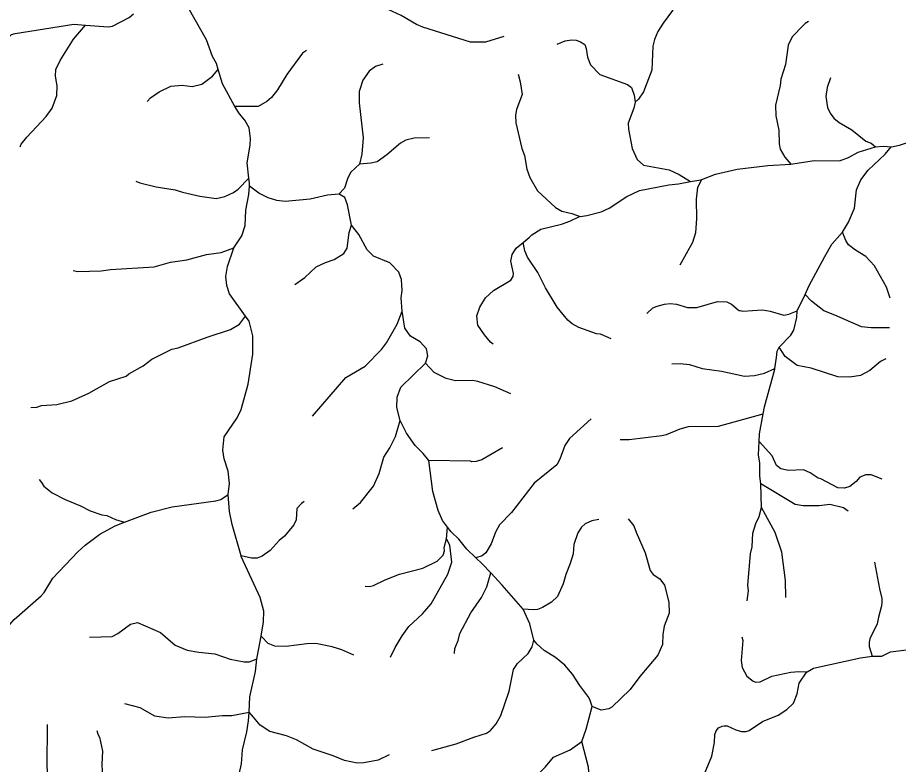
# Model space of a CAD drawing. Extents: x 500 to 555.2, y 9115.7 to 9171.
# Drawn here: x 507.19 to 513.43, y 9161.51 to 9166.8 of the extents above; entities that cross this region are included whole.
import ezdxf

# ---------------------------------------------------------------- set-up
doc = ezdxf.new("R2010")
doc.units = 0
doc.header["$LTSCALE"] = 0.064
doc.layers.add('7', color=7, linetype='Continuous', lineweight=25)

msp = doc.modelspace()

# ---------------------------------------------------------------- linework, layer by layer
at = {"layer": '7'}
for p, q in [((512.712, 9164.7234), (512.7675, 9164.8397)), ((512.4585, 9163.3308), (512.4527, 9163.497))]:
    msp.add_line(p, q, dxfattribs=at)
for points in [[(510.6323, 9166.6683), (510.5014, 9166.6292), (510.3954, 9166.628), (510.0586, 9166.7342), (510.0126, 9166.7538), (509.9044, 9166.8177), (509.8113, 9166.8591), (509.7207, 9166.8803), (509.6413, 9166.8886), (509.4117, 9166.8915), (509.3225, 9166.9255), (509.2416, 9166.9763), (509.188, 9167.0206), (509.1342, 9167.0893), (509.1021, 9167.1571), (509.0865, 9167.2376), (509.0426, 9167.3577), (509.0057, 9167.4295), (508.9622, 9167.4921), (508.8769, 9167.5808), (508.8198, 9167.6219)], [(508.6071, 9166.4352), (508.5947, 9166.4762), (508.5675, 9166.5269), (508.5243, 9166.6458), (508.3944, 9166.8728), (508.295, 9167.0325)], [(511.9982, 9166.9807), (511.9021, 9166.9185), (511.8274, 9166.8537), (511.7606, 9166.7639), (511.7232, 9166.7038), (511.6988, 9166.647), (511.6871, 9166.5986), (511.6819, 9166.4299), (511.6212, 9166.277), (511.587, 9166.2231), (511.5618, 9166.2035)], [(507.6657, 9166.749), (507.8298, 9166.7361), (507.8569, 9166.7423), (507.9761, 9166.8034), (508.007, 9166.8296)], [(507.0334, 9166.6584), (507.1031, 9166.6573), (507.1232, 9166.6645), (507.1427, 9166.6815), (507.1685, 9166.6902), (507.5838, 9166.7555), (507.6657, 9166.749)], [(507.203, 9165.8861), (507.2114, 9165.9044), (507.2518, 9165.9554), (507.3883, 9166.1003), (507.4298, 9166.1598), (507.4632, 9166.2512), (507.4663, 9166.3178), (507.4532, 9166.3874), (507.4555, 9166.4343), (507.488, 9166.4993), (507.5808, 9166.6502), (507.6657, 9166.749)], [(512.7908, 9166.7746), (512.7681, 9166.7603), (512.7559, 9166.7487), (512.6768, 9166.6666), (512.6484, 9166.6071), (512.6284, 9166.4693), (512.5956, 9166.367), (512.5905, 9166.3212), (512.5578, 9166.1827), (512.5611, 9166.1051), (512.5808, 9166.0055), (512.5841, 9165.9084), (512.5908, 9165.8703), (512.6243, 9165.812), (512.6659, 9165.763)], [(511.0098, 9166.6143), (511.0673, 9166.6378), (511.1105, 9166.6442), (511.1444, 9166.6423), (511.1764, 9166.631), (511.2062, 9166.6107), (511.2161, 9166.583), (511.2249, 9166.5214), (511.2457, 9166.4673), (511.3114, 9166.3996), (511.508, 9166.3291), (511.536, 9166.3076), (511.5569, 9166.2528), (511.5618, 9166.2035)], [(509.2325, 9166.5685), (509.2047, 9166.5491), (509.0937, 9166.3992), (509.0266, 9166.2904), (508.9844, 9166.235), (508.9529, 9166.2066), (508.8915, 9166.1721), (508.7243, 9166.1723)], [(508.1038, 9166.2066), (508.1281, 9166.2334), (508.1892, 9166.2763), (508.2717, 9166.3161), (508.3527, 9166.3243), (508.422, 9166.3129), (508.491, 9166.3302), (508.5668, 9166.3865), (508.6071, 9166.4352)], [(508.7243, 9166.1723), (508.6381, 9166.3329), (508.6071, 9166.4352)], [(509.774, 9166.471), (509.7228, 9166.4552), (509.6766, 9166.4235), (509.6335, 9166.3577), (509.6053, 9166.2778), (509.6053, 9166.1985), (509.6347, 9165.9504), (509.6246, 9165.8343), (509.6089, 9165.7638)], [(510.7346, 9166.4009), (510.7486, 9166.3462), (510.7616, 9166.2582), (510.7224, 9166.1505), (510.7158, 9166.1117), (510.716, 9166.056), (510.7584, 9165.875), (510.7781, 9165.8251), (510.796, 9165.7279), (510.8158, 9165.6683), (510.8712, 9165.5736), (510.9984, 9165.4563), (511.0433, 9165.4298), (511.1137, 9165.4141), (511.1731, 9165.3933)], [(512.9481, 9166.3749), (512.9236, 9166.3079), (512.9153, 9166.2426), (512.9264, 9166.1656), (512.9452, 9166.1253), (512.9719, 9166.0891), (513.0078, 9166.0591), (513.099, 9166.0078), (513.1982, 9165.9265), (513.2358, 9165.9121), (513.266, 9165.8871)], [(508.8255, 9165.664), (508.813, 9165.7736), (508.8343, 9165.8986), (508.8358, 9165.9445), (508.8279, 9166.0199), (508.7961, 9166.0749), (508.7584, 9166.12), (508.7243, 9166.1722), (508.7243, 9166.1723)], [(511.5618, 9166.2035), (511.553, 9166.1594), (511.5142, 9166.0536), (511.5146, 9166.0121), (511.5423, 9165.8756), (511.5769, 9165.7967), (511.6219, 9165.7568), (511.8039, 9165.7221), (511.8754, 9165.6912), (511.9562, 9165.6399)], [(510.1062, 9165.9506), (509.9962, 9165.9471), (509.9372, 9165.9325), (509.8988, 9165.9113), (509.8026, 9165.8293), (509.7348, 9165.7798), (509.6893, 9165.7698), (509.6089, 9165.7638)], [(513.3767, 9165.8854), (513.3797, 9165.8851), (513.4375, 9165.8976), (513.4994, 9165.9192), (513.5685, 9165.932)], [(512.6659, 9165.763), (512.8319, 9165.7895), (513.0112, 9165.786), (513.075, 9165.8095), (513.1444, 9165.8489), (513.266, 9165.8871)], [(513.0318, 9165.2826), (513.0754, 9165.3531), (513.1169, 9165.4511), (513.1317, 9165.5823), (513.1627, 9165.6512), (513.2135, 9165.7218), (513.3341, 9165.8345), (513.3767, 9165.8854)], [(513.266, 9165.8871), (513.2666, 9165.8873), (513.3204, 9165.8904), (513.3767, 9165.8854)], [(509.6089, 9165.7638), (509.5479, 9165.7074), (509.5264, 9165.6676), (509.5027, 9165.5944), (509.4634, 9165.5499)], [(512.0347, 9165.6556), (512.1327, 9165.6917), (512.2855, 9165.7289), (512.5038, 9165.7534), (512.6659, 9165.763)], [(508.0239, 9165.6436), (508.0513, 9165.6321), (508.1679, 9165.6028), (508.3017, 9165.5816), (508.3541, 9165.5645), (508.476, 9165.5368), (508.5934, 9165.5206), (508.6551, 9165.5342), (508.716, 9165.5626), (508.7485, 9165.5873), (508.8255, 9165.664)], [(508.8282, 9165.6081), (508.8294, 9165.6293), (508.8255, 9165.664)], [(508.7172, 9165.1711), (508.7748, 9165.2544), (508.7981, 9165.3295), (508.8035, 9165.4382), (508.8247, 9165.5484), (508.8282, 9165.6081)], [(509.4634, 9165.5499), (509.3816, 9165.5434), (509.2582, 9165.5154), (509.081, 9165.4979), (509.024, 9165.506), (508.9617, 9165.5258), (508.8954, 9165.5576), (508.8282, 9165.6081)], [(511.1731, 9165.3933), (511.22, 9165.3987), (511.3224, 9165.4244), (511.3777, 9165.4519), (511.5042, 9165.535), (511.594, 9165.5764), (511.8026, 9165.6173), (511.8696, 9165.6241), (511.9562, 9165.6399)], [(511.8818, 9165.0505), (511.9719, 9165.2117), (511.9934, 9165.2779), (511.9999, 9165.3757), (511.9968, 9165.5153), (512.0066, 9165.6004), (512.0347, 9165.6556)], [(511.9562, 9165.6399), (512.0274, 9165.6529), (512.0347, 9165.6556)], [(509.5519, 9165.3322), (509.5232, 9165.4748), (509.5051, 9165.5261), (509.4653, 9165.55), (509.4634, 9165.5499)], [(510.769, 9165.2081), (510.8113, 9165.2434), (510.8315, 9165.2621), (510.8946, 9165.3023), (511.0414, 9165.3377), (511.0993, 9165.3588), (511.1693, 9165.3929), (511.1731, 9165.3933)], [(509.1509, 9164.9112), (509.222, 9164.9604), (509.3019, 9165.035), (509.3685, 9165.0676), (509.4287, 9165.0878), (509.4983, 9165.1298), (509.5222, 9165.1684), (509.5361, 9165.2798), (509.5519, 9165.3322)], [(509.9106, 9164.7209), (509.9038, 9164.816), (509.9103, 9164.8678), (509.907, 9164.9459), (509.8884, 9164.9976), (509.8244, 9165.0632), (509.7078, 9165.1111), (509.662, 9165.1553), (509.6035, 9165.2647), (509.5519, 9165.3322)], [(512.7675, 9164.8397), (512.7974, 9164.9023), (512.9063, 9165.1086), (512.9581, 9165.1958), (513.0318, 9165.2826)], [(513.3714, 9164.813), (513.3442, 9164.8926), (513.259, 9165.0438), (513.198, 9165.1086), (513.1238, 9165.1542), (513.0745, 9165.1924), (513.0552, 9165.2216), (513.0318, 9165.2826)], [(507.579, 9165.0104), (507.6129, 9165.0032), (507.778, 9165.0073), (507.8436, 9165.017), (508.154, 9165.0349), (508.2701, 9165.0695), (508.3857, 9165.0861), (508.5253, 9165.1234), (508.6294, 9165.1373), (508.7172, 9165.1711)], [(508.8, 9164.6863), (508.6875, 9164.8453), (508.6681, 9164.9035), (508.6605, 9164.968), (508.672, 9165.0383), (508.7172, 9165.1711)], [(510.5559, 9164.488), (510.537, 9164.5025), (510.4944, 9164.5531), (510.4466, 9164.6223), (510.4402, 9164.6873), (510.4607, 9164.751), (510.5027, 9164.8168), (510.5576, 9164.869), (510.6824, 9164.9414), (510.6989, 9164.9673), (510.7009, 9164.9885), (510.6814, 9165.077), (510.6916, 9165.1243), (510.7204, 9165.1675), (510.769, 9165.2081)], [(511.393, 9164.5252), (511.3177, 9164.5576), (511.2889, 9164.5619), (511.1647, 9164.6065), (511.117, 9164.6309), (511.086, 9164.6568), (511.009, 9164.7503), (510.928, 9164.8864), (510.8732, 9164.9958), (510.7996, 9165.1052), (510.7811, 9165.1492), (510.769, 9165.2081)], [(511.6463, 9164.7061), (511.6877, 9164.7451), (511.7199, 9164.7572), (511.7704, 9164.771), (511.811, 9164.7758), (511.8563, 9164.7709), (511.934, 9164.7482), (512.0007, 9164.7464), (512.1459, 9164.7904), (512.2119, 9164.7886), (512.2461, 9164.7709), (512.2938, 9164.7308), (512.2983, 9164.7271), (512.3064, 9164.7252), (512.3269, 9164.722), (512.4633, 9164.7298), (512.4931, 9164.7271), (512.5192, 9164.7207), (512.6168, 9164.694), (512.6521, 9164.7012), (512.712, 9164.7234)], [(513.3659, 9164.6032), (513.2355, 9164.6037), (513.1673, 9164.6105), (512.9787, 9164.694), (512.9008, 9164.7232), (512.8135, 9164.7915), (512.7675, 9164.8397)], [(507.2792, 9164.0387), (507.3206, 9164.0419), (507.3554, 9164.0525), (507.463, 9164.0596), (507.5692, 9164.0858), (507.6899, 9164.1413), (507.8365, 9164.2228), (507.9559, 9164.2606), (507.9748, 9164.2771), (508.0751, 9164.3334), (508.1375, 9164.3808), (508.2788, 9164.4512), (508.3239, 9164.462), (508.5293, 9164.5381), (508.6937, 9164.5909), (508.7576, 9164.6303), (508.8, 9164.6863)], [(508.677, 9163.4221), (508.6882, 9163.4992), (508.6771, 9163.5869), (508.6494, 9163.6755), (508.6392, 9163.7354), (508.6494, 9163.8317), (508.7408, 9163.9656), (508.7705, 9164.0253), (508.8197, 9164.2033), (508.8522, 9164.4177), (508.8539, 9164.5463), (508.8259, 9164.6497), (508.8, 9164.6863)], [(509.2758, 9163.9784), (509.5126, 9164.2503), (509.6495, 9164.3315), (509.7639, 9164.4506), (509.8008, 9164.4976), (509.8759, 9164.6284), (509.9106, 9164.7209)], [(510.077, 9164.354), (510.0925, 9164.404), (510.0843, 9164.4537), (510.0393, 9164.5031), (509.971, 9164.5438), (509.9302, 9164.6004), (509.9106, 9164.7209)], [(512.584, 9164.4655), (512.6659, 9164.5513), (512.6865, 9164.5875), (512.7084, 9164.6769), (512.712, 9164.7234)], [(512.5524, 9164.3142), (512.5643, 9164.3922), (512.5696, 9164.4384), (512.584, 9164.4655)], [(513.3402, 9164.3843), (513.3017, 9164.3657), (513.2265, 9164.3015), (513.1609, 9164.2658), (513.0842, 9164.2543), (513, 9164.2561), (512.8104, 9164.3166), (512.7122, 9164.3365), (512.6267, 9164.4003), (512.584, 9164.4655)], [(509.8972, 9163.9462), (509.8723, 9164.0397), (509.8758, 9164.1126), (509.9008, 9164.1821), (510.077, 9164.354)], [(510.6819, 9164.1354), (510.5685, 9164.1863), (510.4479, 9164.2232), (510.409, 9164.2297), (510.2883, 9164.2281), (510.2225, 9164.2433), (510.1389, 9164.2865), (510.077, 9164.354)], [(511.8223, 9164.3481), (511.8826, 9164.3494), (511.9489, 9164.3426), (512.0389, 9164.3153), (512.1752, 9164.2951), (512.3386, 9164.2609), (512.4095, 9164.2658), (512.4802, 9164.2832), (512.5524, 9164.3142)], [(512.4699, 9163.9931), (512.4796, 9164.0442), (512.5397, 9164.2576), (512.552, 9164.3115), (512.5524, 9164.3142)], [(511.4571, 9163.8124), (511.5201, 9163.8124), (511.7519, 9163.8397), (511.7841, 9163.8478), (511.8824, 9163.8886), (511.9416, 9163.9033), (512.154, 9163.9071), (512.4699, 9163.9931)], [(512.4414, 9163.7985), (512.4432, 9163.8523), (512.4699, 9163.9931)], [(509.5617, 9163.3198), (509.6148, 9163.3649), (509.7089, 9163.4807), (509.7492, 9163.5714), (509.7825, 9163.6868), (509.825, 9163.7524), (509.8636, 9163.8324), (509.8972, 9163.9462)], [(510.1011, 9163.6642), (510.0612, 9163.713), (510.0045, 9163.7684), (509.9428, 9163.8579), (509.8972, 9163.9462)], [(511.2501, 9163.9583), (511.0966, 9163.8194), (511.0635, 9163.7688), (511.0295, 9163.6715), (511.0085, 9163.6318), (510.8474, 9163.5034), (510.6858, 9163.2943), (510.6018, 9163.2069), (510.5717, 9163.1542), (510.5431, 9163.0729), (510.5053, 9163.0089), (510.4774, 9162.9869), (510.4338, 9162.9735)], [(512.4527, 9163.497), (512.4456, 9163.5522), (512.4462, 9163.6441), (512.4381, 9163.7026), (512.4414, 9163.7985)], [(513.3144, 9163.5297), (513.2368, 9163.5603), (513.1975, 9163.5604), (513.1562, 9163.5449), (513.1293, 9163.5138), (513.0854, 9163.4782), (513.0472, 9163.4671), (513.0001, 9163.4704), (512.8793, 9163.5324), (512.8597, 9163.5377), (512.8026, 9163.5749), (512.7568, 9163.5962), (512.649, 9163.5918), (512.5947, 9163.6037), (512.5657, 9163.6266), (512.5346, 9163.695), (512.4414, 9163.7985)], [(510.6214, 9163.7529), (510.4758, 9163.6677), (510.4358, 9163.6558), (510.4052, 9163.654), (510.3949, 9163.6588), (510.1011, 9163.6642)], [(510.2333, 9163.1902), (510.197, 9163.2368), (510.1665, 9163.3089), (510.1298, 9163.4422), (510.1011, 9163.6642)], [(507.3375, 9163.5275), (507.3546, 9163.5072), (507.3719, 9163.4804), (507.4308, 9163.4346), (507.5228, 9163.3861), (507.6309, 9163.342), (507.6996, 9163.3073), (507.7826, 9163.2789), (507.8185, 9163.2729), (507.8786, 9163.2454), (507.9433, 9163.2249)], [(513.0729, 9163.3043), (513.0394, 9163.3277), (512.9416, 9163.3521), (512.868, 9163.3423), (512.754, 9163.3424), (512.6961, 9163.3504), (512.4527, 9163.497)], [(507.9433, 9163.2249), (508.1309, 9163.2959), (508.2806, 9163.3358), (508.5909, 9163.3766), (508.625, 9163.387), (508.677, 9163.4221)], [(508.7695, 9162.9875), (508.7062, 9163.2085), (508.6868, 9163.3014), (508.677, 9163.4221)], [(509.2174, 9163.3726), (509.1966, 9163.3575), (509.1657, 9163.3219), (509.1588, 9163.2435), (509.1424, 9163.2073), (509.0774, 9163.1264), (509.0398, 9163.095), (508.9748, 9163.0254), (508.9198, 9162.9844), (508.8846, 9162.9718), (508.8428, 9162.9717), (508.7695, 9162.9875)], [(512.3561, 9162.6677), (512.3658, 9162.7381), (512.3626, 9162.7786), (512.3808, 9163.0011), (512.3923, 9163.0523), (512.3969, 9163.1475), (512.4185, 9163.216), (512.4428, 9163.2669), (512.4585, 9163.3301), (512.4585, 9163.3308)], [(512.631, 9162.6928), (512.6284, 9162.8135), (512.6034, 9163.0129), (512.5561, 9163.152), (512.4585, 9163.3308)], [(511.3055, 9163.2444), (511.2549, 9163.2355), (511.2073, 9163.2134), (511.1816, 9163.1913), (511.1564, 9163.1506), (511.1293, 9163.0673), (511.1241, 9163.0005), (511.103, 9162.9328), (511.0703, 9162.8541), (511.052, 9162.7885), (511.0118, 9162.7), (510.9696, 9162.6596), (510.9061, 9162.62), (510.8709, 9162.6074), (510.84, 9162.6042), (510.7689, 9162.6101)], [(511.5124, 9163.2502), (511.5533, 9163.201), (511.5704, 9163.1555), (511.6343, 9163.0087), (511.6691, 9162.8826), (511.6914, 9162.8555), (511.7385, 9162.8247), (511.7697, 9162.7792), (511.8016, 9162.6591), (511.8046, 9162.5807), (511.7686, 9162.4879), (511.7589, 9162.4297), (511.7572, 9162.3588), (511.7234, 9162.2841), (511.5961, 9162.1312), (511.5284, 9162.0388), (511.3984, 9161.9141), (511.3772, 9161.9038), (511.3217, 9161.8924), (511.2576, 9161.9205)], [(507.0796, 9162.4439), (507.1606, 9162.5361), (507.3535, 9162.7047), (507.3728, 9162.7272), (507.4348, 9162.8287), (507.6134, 9163.0154), (507.6653, 9163.0625), (507.7677, 9163.1413), (507.8772, 9163.1999), (507.9433, 9163.2249)], [(509.6501, 9162.7712), (509.6807, 9162.77), (509.7074, 9162.777), (509.7917, 9162.8174), (509.8927, 9162.8563), (510.0586, 9162.8997), (510.1598, 9162.9485), (510.2015, 9162.9916), (510.2104, 9163.0236), (510.2089, 9163.0461), (510.2249, 9163.1073), (510.2333, 9163.1902)], [(510.4338, 9162.9735), (510.3697, 9163.0357), (510.3133, 9163.105), (510.2582, 9163.1583), (510.2333, 9163.1902)], [(509.8291, 9162.2699), (509.8605, 9162.3373), (509.9104, 9162.4204), (509.9592, 9162.4856), (510.0551, 9162.5768), (510.1162, 9162.6463), (510.235, 9162.8568), (510.2629, 9162.9434), (510.2482, 9163.064), (510.2249, 9163.1073)], [(508.9108, 9162.4174), (508.928, 9162.5188), (508.9309, 9162.5958), (508.9048, 9162.6927), (508.7711, 9162.982), (508.7695, 9162.9875)], [(510.5394, 9162.8657), (510.4787, 9162.9299), (510.4338, 9162.9735)], [(513.2589, 9162.9413), (513.294, 9162.7524), (513.3119, 9162.6857), (513.3119, 9162.6498), (513.3068, 9162.6242), (513.2889, 9162.5524), (513.2794, 9162.5059), (513.2273, 9162.3986), (513.2205, 9162.3744), (513.2219, 9162.3437), (513.2419, 9162.2751)], [(510.2814, 9162.2951), (510.2848, 9162.3306), (510.3085, 9162.3864), (510.3206, 9162.4369), (510.3992, 9162.5845), (510.4745, 9162.6928), (510.5122, 9162.7682), (510.5394, 9162.8657)], [(510.7689, 9162.6101), (510.621, 9162.7793), (510.5394, 9162.8657)], [(510.8438, 9162.3898), (510.8172, 9162.5064), (510.7689, 9162.6101)], [(507.6941, 9162.41), (507.8554, 9162.4167), (507.8969, 9162.4357), (507.9857, 9162.5021), (508.0344, 9162.5155), (508.1979, 9162.4451), (508.3025, 9162.3553), (508.3871, 9162.3187), (508.4689, 9162.3038), (508.5838, 9162.2928), (508.6929, 9162.2561), (508.7911, 9162.2368), (508.8287, 9162.2355), (508.8819, 9162.2568)], [(508.8819, 9162.2568), (508.8833, 9162.2689), (508.9108, 9162.4174)], [(509.5698, 9162.2836), (509.4843, 9162.3209), (509.4156, 9162.3432), (509.3001, 9162.3663), (509.2351, 9162.3647), (509.0898, 9162.3443), (509.0089, 9162.3466), (508.9607, 9162.3665), (508.9108, 9162.4174)], [(510.1221, 9161.6065), (510.2942, 9161.6545), (510.4189, 9161.7019), (510.5102, 9161.7298), (510.5367, 9161.7493), (510.5785, 9161.7977), (510.6114, 9161.8563), (510.6704, 9162.0289), (510.701, 9162.1812), (510.7281, 9162.2245), (510.8042, 9162.2959), (510.8319, 9162.3428), (510.8438, 9162.3898)], [(511.2576, 9161.9205), (511.2435, 9161.9628), (511.235, 9161.9829), (511.1696, 9162.0676), (511.1191, 9162.1482), (511.0655, 9162.2132), (510.9984, 9162.2658), (510.9186, 9162.3159), (510.8681, 9162.3601), (510.8438, 9162.3898)], [(512.319, 9162.4134), (512.326, 9162.3872), (512.3151, 9162.2446), (512.3203, 9162.1955), (512.3544, 9162.1335), (512.3991, 9162.0981), (512.4173, 9162.0925), (512.4495, 9162.0941), (512.531, 9162.1338), (512.6666, 9162.1629), (512.7219, 9162.1677), (512.783, 9162.1652)], [(513.2419, 9162.2751), (513.2421, 9162.2751), (513.3116, 9162.2762), (513.3728, 9162.3074), (513.5058, 9162.3238), (513.6045, 9162.3527)], [(508.8257, 9161.8802), (508.8312, 9161.9881), (508.8715, 9162.1684), (508.8819, 9162.2568)], [(512.783, 9162.1652), (512.8259, 9162.1902), (513.1607, 9162.2634), (513.2419, 9162.2751)], [(512.0079, 9161.3296), (512.1062, 9161.5663), (512.126, 9161.6638), (512.1276, 9161.7213), (512.1381, 9161.7481), (512.1532, 9161.7679), (512.1793, 9161.7797), (512.1942, 9161.7833), (512.2145, 9161.7826), (512.2757, 9161.753), (512.3157, 9161.743), (512.3493, 9161.7422), (512.3718, 9161.7497), (512.4665, 9161.8121), (512.5762, 9161.8589), (512.6381, 9161.8973), (512.6862, 9161.9426), (512.7107, 9162.0084), (512.7249, 9162.0852), (512.7809, 9162.164), (512.783, 9162.1652)], [(507.9421, 9161.9398), (508.0509, 9161.9133), (508.1557, 9161.854), (508.2523, 9161.8398), (508.3685, 9161.8496), (508.5141, 9161.8431), (508.6342, 9161.8562), (508.7031, 9161.8546), (508.8257, 9161.8802)], [(511.1848, 9161.6706), (511.2162, 9161.7585), (511.2576, 9161.9205)], [(508.7554, 9161.3589), (508.757, 9161.4388), (508.773, 9161.5128), (508.7789, 9161.6115), (508.811, 9161.74), (508.8226, 9161.8187), (508.8257, 9161.8802)], [(509.8185, 9161.5765), (509.7418, 9161.5393), (509.6401, 9161.5198), (509.5916, 9161.5168), (509.5029, 9161.5365), (509.4228, 9161.5702), (509.2793, 9161.6167), (509.1616, 9161.6843), (509.0922, 9161.7111), (508.9724, 9161.7429), (508.9048, 9161.7882), (508.8586, 9161.8445), (508.8257, 9161.8802)], [(507.3953, 9161.7929), (507.3925, 9161.4936), (507.4008, 9161.3752), (507.4757, 9161.2012), (507.5161, 9161.1489), (507.6167, 9161.0714), (507.7005, 9161.0283), (507.7258, 9161.0061), (507.776, 9160.9435)], [(507.7474, 9161.7496), (507.7531, 9161.7242), (507.7665, 9161.702), (507.7861, 9161.6036), (507.7828, 9161.51), (507.7879, 9161.4067), (507.8172, 9161.2919), (507.8535, 9161.0755), (507.8716, 9161.023), (507.9189, 9160.9438)], [(510.747, 9161.3091), (510.9278, 9161.4926), (510.985, 9161.5609), (511.1032, 9161.6127), (511.1848, 9161.6706)], [(511.4812, 9160.87), (511.4289, 9160.9118), (511.3927, 9160.9683), (511.3782, 9161.0083), (511.3652, 9161.1383), (511.3475, 9161.1897), (511.3353, 9161.2116), (511.2969, 9161.2423), (511.2628, 9161.2764), (511.2427, 9161.3105), (511.2292, 9161.3714), (511.2355, 9161.4593), (511.2323, 9161.4895), (511.1848, 9161.6706)]]:
    msp.add_lwpolyline(points, dxfattribs=at)

doc.saveas('drawing.dxf')
